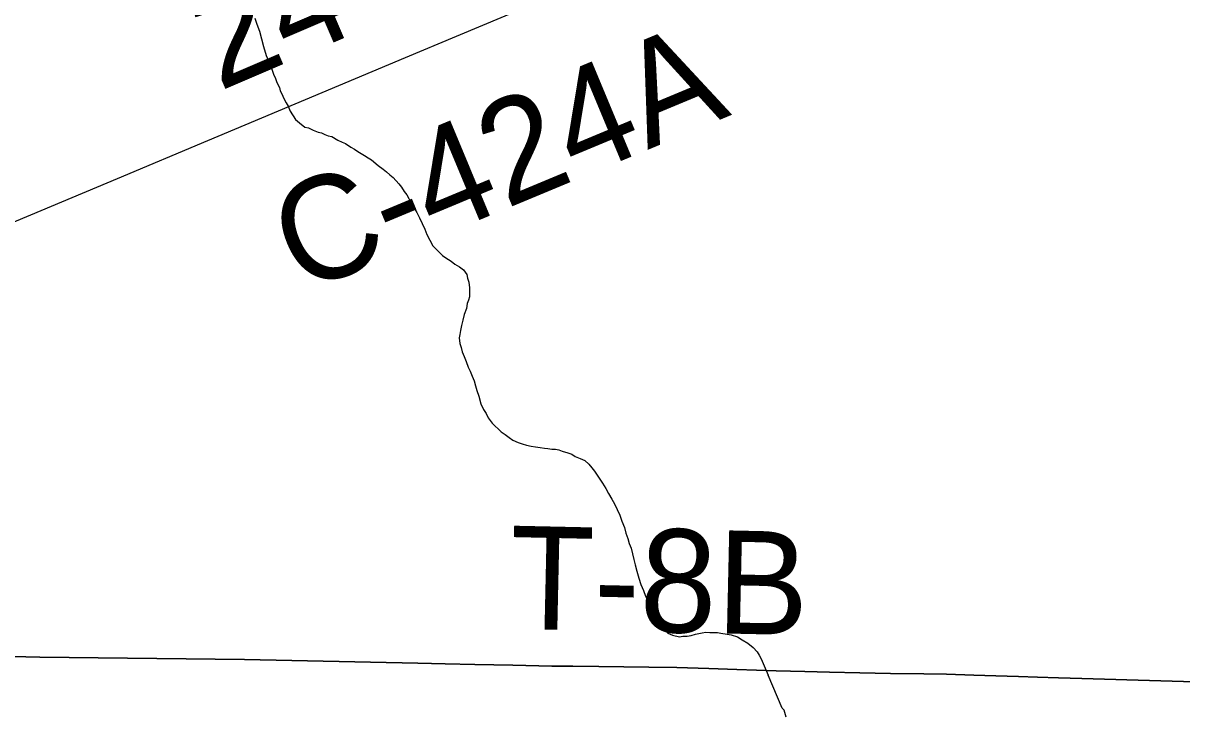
# Model space of a CAD drawing. Extents: x 0 to 64.8, y -5 to 22.
# Drawn here: x 6.975 to 7.614, y 19.777 to 20.159 of the extents above; entities that cross this region are included whole.
import ezdxf

# ---------------------------------------------------------------- set-up
doc = ezdxf.new("R2010")
doc.units = 0
for name, color, linetype in [('GM_X_Adjacent_County', 7, 'Continuous'), ('GM_X_County', 7, 'Continuous'), ('GM_X_County_Road', 7, 'Continuous'), ('GM_X_County_Road_Text', 7, 'Continuous'), ('GM_X_Minor_River', 7, 'Continuous'), ('GM_X_Township', 7, 'Continuous'), ('GM_X_Township_Road', 7, 'Continuous'), ('GM_X_Township_Road_Text', 7, 'Continuous')]:
    doc.layers.add(name, color=color, linetype=linetype)

msp = doc.modelspace()

# ---------------------------------------------------------------- linework, layer by layer
at = {"layer": 'GM_X_Adjacent_County'}
for points in [[(6.90684, 19.8113), (6.9845, 19.80949), (7.09722, 19.80819), (7.1927, 19.80613), (7.20778, 19.80581), (7.22403, 19.80547), (7.24498, 19.80504), (7.26659, 19.80458), (7.27813, 19.80447), (7.29236, 19.80432), (7.31994, 19.80405), (7.33534, 19.80389), (7.35308, 19.80329), (7.36849, 19.80278), (7.3902, 19.80205), (7.40591, 19.8016), (7.41948, 19.80121), (7.43616, 19.80083), (7.45316, 19.80059), (7.47145, 19.80034), (7.48406, 19.80016), (7.49914, 19.79968), (7.51122, 19.79929), (7.52362, 19.79889), (7.53411, 19.79855), (7.54565, 19.79818), (7.55859, 19.79776), (7.64563, 19.79517)], [(7.64563, 19.79517), (7.55859, 19.79776), (7.54565, 19.79818), (7.53411, 19.79855), (7.52362, 19.79889), (7.51122, 19.79929), (7.49914, 19.79968), (7.48406, 19.80016), (7.47145, 19.80034), (7.45316, 19.80059), (7.43616, 19.80083), (7.41948, 19.80121), (7.40591, 19.8016), (7.3902, 19.80205), (7.36849, 19.80278), (7.35308, 19.80329), (7.33534, 19.80389), (7.31994, 19.80405), (7.29236, 19.80432), (7.27813, 19.80447), (7.26659, 19.80458), (7.24498, 19.80504), (7.22403, 19.80547), (7.20778, 19.80581), (7.1927, 19.80613), (7.09722, 19.80819), (6.9845, 19.80949), (6.90684, 19.8113)]]:
    msp.add_lwpolyline(points, dxfattribs=at)
at = {"layer": 'GM_X_County'}
for points in [[(7.64563, 19.79517), (7.55859, 19.79776), (7.54565, 19.79818), (7.53411, 19.79855), (7.52362, 19.79889), (7.51122, 19.79929), (7.49914, 19.79968), (7.48406, 19.80016), (7.47145, 19.80034), (7.45316, 19.80059), (7.43616, 19.80083), (7.41948, 19.80121), (7.40591, 19.8016), (7.3902, 19.80205), (7.36849, 19.80278), (7.35308, 19.80329), (7.33534, 19.80389), (7.31994, 19.80405), (7.29236, 19.80432), (7.27813, 19.80447), (7.26659, 19.80458), (7.24498, 19.80504), (7.22403, 19.80547), (7.20778, 19.80581), (7.1927, 19.80613), (7.09722, 19.80819), (6.9845, 19.80949), (6.90684, 19.8113)], [(6.90684, 19.8113), (6.9845, 19.80949), (7.09722, 19.80819), (7.1927, 19.80613), (7.20778, 19.80581), (7.22403, 19.80547), (7.24498, 19.80504), (7.26659, 19.80458), (7.27813, 19.80447), (7.29236, 19.80432), (7.31994, 19.80405), (7.33534, 19.80389), (7.35308, 19.80329), (7.36849, 19.80278), (7.3902, 19.80205), (7.40591, 19.8016), (7.41948, 19.80121), (7.43616, 19.80083), (7.45316, 19.80059), (7.47145, 19.80034), (7.48406, 19.80016), (7.49914, 19.79968), (7.51122, 19.79929), (7.52362, 19.79889), (7.53411, 19.79855), (7.54565, 19.79818), (7.55859, 19.79776), (7.64563, 19.79517)]]:
    msp.add_lwpolyline(points, dxfattribs=at)
at = {"layer": 'GM_X_County_Road'}
msp.add_lwpolyline([(6.75284, 19.95766), (6.80726, 19.98025), (6.85244, 19.99948), (6.87417, 20.00875), (6.91252, 20.02503), (6.96007, 20.04507), (7.02717, 20.07314), (7.077, 20.09418), (7.09765, 20.10284), (7.11602, 20.11045), (7.14006, 20.12064), (7.18592, 20.13989), (7.21406, 20.15158), (7.25305, 20.16789), (7.29026, 20.18365), (7.36081, 20.21315), (7.3815, 20.22168), (7.42837, 20.24172), (7.49656, 20.27044), (7.56137, 20.29757), (7.5906, 20.30984), (7.62895, 20.32611), (7.74942, 20.37642), (7.76671, 20.38376)], dxfattribs=at)
at = {"layer": 'GM_X_Minor_River'}
for points in [[(7.10296, 20.16159), (7.10404, 20.15816), (7.1055, 20.15433), (7.10658, 20.15013), (7.10766, 20.14594), (7.1091, 20.14097), (7.1102, 20.13829), (7.11129, 20.13524), (7.1124, 20.13294), (7.11312, 20.13065), (7.11423, 20.12835), (7.11495, 20.12606), (7.11643, 20.12338), (7.11678, 20.12147), (7.11789, 20.11955), (7.11862, 20.11764), (7.1201, 20.11495), (7.12121, 20.11304), (7.12231, 20.11036), (7.12528, 20.10575), (7.12753, 20.10382), (7.13054, 20.10149), (7.13244, 20.10108), (7.13508, 20.0999), (7.13772, 20.09871), (7.13962, 20.0983), (7.14151, 20.09751), (7.1434, 20.09672), (7.14529, 20.09631), (7.14869, 20.09436), (7.15095, 20.09318), (7.15284, 20.09239), (7.15585, 20.09044), (7.15774, 20.08927), (7.15962, 20.0881), (7.1615, 20.08693), (7.16339, 20.08577), (7.16527, 20.08459), (7.16715, 20.08342), (7.17091, 20.08032), (7.17354, 20.07838), (7.17542, 20.07683), (7.17729, 20.07528), (7.17917, 20.07373), (7.18216, 20.07026), (7.18365, 20.06834), (7.18514, 20.06604), (7.18663, 20.06411), (7.18774, 20.0622), (7.18885, 20.0599), (7.19033, 20.05759), (7.19218, 20.05452), (7.19366, 20.05146), (7.19513, 20.0484), (7.1966, 20.04533), (7.1977, 20.04227), (7.20103, 20.03614), (7.20402, 20.03305), (7.20627, 20.03074), (7.20815, 20.02957), (7.21116, 20.02762), (7.21304, 20.02607), (7.21568, 20.02451), (7.21793, 20.02295), (7.21979, 20.02026), (7.22014, 20.01836), (7.22087, 20.01606), (7.2212, 20.01302), (7.22116, 20.01036), (7.22113, 20.00808), (7.22071, 20.00619), (7.21992, 20.0043), (7.2195, 20.00164), (7.21831, 19.99824), (7.2175, 19.99522), (7.21669, 19.99219), (7.21627, 19.98954), (7.21585, 19.98726), (7.21544, 19.98537), (7.21578, 19.98232), (7.2165, 19.98003), (7.21722, 19.97774), (7.21832, 19.97506), (7.21942, 19.97238), (7.22052, 19.96933), (7.22162, 19.96703), (7.22272, 19.96435), (7.22382, 19.96168), (7.22454, 19.959), (7.22526, 19.95633), (7.22635, 19.95327), (7.22743, 19.94908), (7.2289, 19.94601)], [(7.2289, 19.94601), (7.23039, 19.94371), (7.23149, 19.94141), (7.23372, 19.93834), (7.23859, 19.9337), (7.24085, 19.93214), (7.24311, 19.93059), (7.24499, 19.92904), (7.24801, 19.92785), (7.25028, 19.92705), (7.25255, 19.92626), (7.25521, 19.92583), (7.25748, 19.92542), (7.26014, 19.92499), (7.26242, 19.92458), (7.26432, 19.92455), (7.26659, 19.92413), (7.26849, 19.9241), (7.27039, 19.92369), (7.27228, 19.9229), (7.27531, 19.92209), (7.27758, 19.9213), (7.27946, 19.92013), (7.28211, 19.91894), (7.28475, 19.91776), (7.287, 19.91583), (7.28849, 19.9139), (7.28998, 19.91198), (7.29184, 19.90929), (7.29445, 19.90545), (7.2963, 19.90238), (7.29778, 19.8997), (7.29963, 19.89662), (7.30111, 19.89394), (7.30259, 19.89088), (7.30406, 19.88781), (7.30515, 19.88438), (7.30661, 19.88093), (7.30733, 19.87788), (7.30842, 19.87482), (7.30914, 19.87215), (7.31024, 19.86948), (7.31095, 19.86642), (7.31166, 19.86337), (7.31238, 19.86032), (7.31346, 19.85688), (7.31455, 19.85306), (7.31563, 19.84963), (7.3171, 19.84619), (7.31819, 19.84313), (7.3193, 19.84083), (7.32041, 19.83891), (7.32372, 19.83202), (7.32521, 19.82972), (7.32631, 19.82742), (7.32855, 19.82434), (7.33043, 19.82279), (7.33307, 19.82161), (7.33686, 19.82079), (7.33877, 19.82114), (7.34105, 19.8211), (7.34334, 19.82145), (7.34563, 19.82217), (7.34754, 19.82252), (7.34944, 19.82287), (7.35135, 19.82322), (7.35363, 19.82318), (7.35554, 19.82315), (7.35782, 19.82312), (7.35971, 19.82271), (7.36313, 19.82227), (7.3654, 19.82185), (7.36881, 19.82066), (7.37145, 19.8191), (7.37446, 19.81715), (7.37746, 19.81482), (7.37971, 19.81251), (7.38082, 19.81059), (7.38193, 19.80867), (7.3857, 19.79969)], [(7.39557, 19.77643), (7.39454, 19.78026), (7.39343, 19.78144), (7.3857, 19.79969)]]:
    msp.add_lwpolyline(points, dxfattribs=at)
at = {"layer": 'GM_X_Township'}
for points in [[(7.64563, 19.79517), (7.55859, 19.79776), (7.54565, 19.79818), (7.53411, 19.79855), (7.52362, 19.79889), (7.51122, 19.79929), (7.49914, 19.79968), (7.48406, 19.80016), (7.47145, 19.80034), (7.45316, 19.80059), (7.43616, 19.80083), (7.41948, 19.80121), (7.40591, 19.8016), (7.3902, 19.80205), (7.36849, 19.80278), (7.35308, 19.80329), (7.33534, 19.80389), (7.31994, 19.80405), (7.29236, 19.80432), (7.27813, 19.80447), (7.26659, 19.80458), (7.24498, 19.80504), (7.22403, 19.80547), (7.20778, 19.80581), (7.1927, 19.80613), (7.09722, 19.80819), (6.9845, 19.80949), (6.90684, 19.8113)], [(6.90684, 19.8113), (6.9845, 19.80949), (7.09722, 19.80819), (7.1927, 19.80613), (7.20778, 19.80581), (7.22403, 19.80547), (7.24498, 19.80504), (7.26659, 19.80458), (7.27813, 19.80447), (7.29236, 19.80432), (7.31994, 19.80405), (7.33534, 19.80389), (7.35308, 19.80329), (7.36849, 19.80278), (7.3902, 19.80205), (7.40591, 19.8016), (7.41948, 19.80121), (7.43616, 19.80083), (7.45316, 19.80059), (7.47145, 19.80034), (7.48406, 19.80016), (7.49914, 19.79968), (7.51122, 19.79929), (7.52362, 19.79889), (7.53411, 19.79855), (7.54565, 19.79818), (7.55859, 19.79776), (7.64563, 19.79517)]]:
    msp.add_lwpolyline(points, dxfattribs=at)
at = {"layer": 'GM_X_Township_Road'}
msp.add_lwpolyline([(6.90684, 19.8113), (6.9845, 19.80949), (7.09722, 19.80819), (7.1927, 19.80613), (7.20778, 19.80581), (7.22403, 19.80547), (7.24498, 19.80504), (7.26659, 19.80458), (7.27813, 19.80447), (7.29236, 19.80432), (7.31994, 19.80405), (7.33534, 19.80389), (7.35308, 19.8033), (7.36849, 19.80277), (7.3902, 19.80205), (7.40591, 19.80159), (7.41948, 19.80121), (7.43616, 19.80084), (7.45317, 19.80059), (7.47145, 19.80034), (7.48406, 19.80016), (7.49914, 19.79967), (7.51122, 19.79929), (7.52362, 19.79888), (7.53411, 19.79855), (7.54565, 19.79818), (7.55859, 19.79776), (7.64562, 19.79517)], dxfattribs=at)
msp.add_lwpolyline([(6.90684, 19.8113), (6.9845, 19.80949), (7.09722, 19.80819), (7.1927, 19.80613), (7.20778, 19.80581), (7.22403, 19.80547), (7.24498, 19.80504), (7.26659, 19.80458), (7.27813, 19.80447), (7.29236, 19.80432), (7.31994, 19.80405), (7.33534, 19.80389), (7.35308, 19.8033), (7.36849, 19.80277), (7.3902, 19.80205), (7.40591, 19.80159), (7.41948, 19.80121), (7.43616, 19.80084), (7.45317, 19.80059), (7.47145, 19.80034), (7.48406, 19.80016), (7.49914, 19.79967), (7.51122, 19.79929), (7.52362, 19.79888), (7.53411, 19.79855), (7.54565, 19.79818), (7.55859, 19.79776), (7.64562, 19.79517)], dxfattribs=at)

# ---------------------------------------------------------------- texts
at = {"layer": 'GM_X_County_Road_Text'}
for s, rotation, p in [('24', 23.19859, (7.08319, 20.12104)), ('C-424A', 22.62005, (7.12823, 20.00931))]:
    msp.add_text(s, height=0.056818, rotation=rotation, dxfattribs=at).set_placement(p)
at = {"layer": 'GM_X_Township_Road_Text'}
msp.add_text('T-8B', height=0.056818, rotation=358.74908, dxfattribs=at).set_placement((7.24285, 19.82516))

doc.saveas('drawing.dxf')
